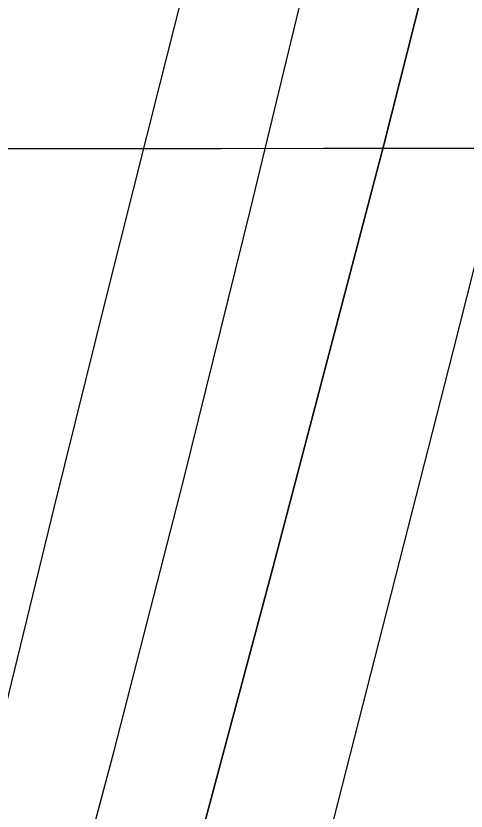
# Model space of a CAD drawing. Extents: x 3297716 to 3335574, y 688621 to 713991.
# Drawn here: x 3323661.5 to 3323751.8, y 696916.4 to 697076 of the extents above; entities that cross this region are included whole.
import ezdxf

# ---------------------------------------------------------------- set-up
doc = ezdxf.new("R2010")
doc.units = 0
for name, color, linetype in [('V-GRID-MAJR', 7, 'Continuous'), ('V-RIVR-EDGE', 7, 'Continuous'), ('V-TOPO-DPTH', 7, 'Continuous'), ('V-TOPO-MINR', 7, 'Continuous')]:
    doc.layers.add(name, color=color, linetype=linetype)

msp = doc.modelspace()

# ---------------------------------------------------------------- linework, layer by layer
at = {"layer": 'V-GRID-MAJR'}
msp.add_spline([(3301847.299, 697030.213), (3307100.789, 697033.652), (3312354.279, 697037.855), (3317607.768, 697042.821), (3322861.257, 697048.552), (3328114.745, 697055.047), (3333368.231, 697062.306), (3333368.232, 697062.306)], degree=3, dxfattribs=at)
at = {"layer": 'V-RIVR-EDGE'}
msp.add_spline([(3322948.366287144, 694020.914767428), (3322949.4141121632, 694024.6369113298), (3322957.602035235, 694042.4556020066), (3322966.987881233, 694074.2322378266), (3322979.8744808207, 694110.2660500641), (3322999.013836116, 694165.6745500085), (3323019.31083972, 694218.7533695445), (3323047.4165960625, 694293.142044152), (3323064.985570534, 694340.7983676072), (3323068.5227630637, 694359.7919671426), (3323070.099856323, 694370.2587478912), (3323070.903266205, 694381.5030476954), (3323071.352437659, 694406.3213277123), (3323072.9285719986, 694416.4003078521), (3323078.7714719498, 694426.8565404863), (3323084.230406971, 694438.8649344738), (3323087.357743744, 694448.9400789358), (3323090.11358154, 694465.6087926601), (3323090.51768378, 694472.200444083), (3323089.3744192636, 694480.3471336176), (3323089.386885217, 694485.3885415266), (3323093.6795416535, 694496.2364104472), (3323102.6353945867, 694510.9507784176), (3323113.519702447, 694521.3945450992), (3323114.309687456, 694527.2096363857), (3323113.949695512, 694538.4568129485), (3323114.762694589, 694553.5791188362), (3323118.7011125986, 694578.0009679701), (3323122.9966457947, 694590.0122387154), (3323131.9640057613, 694609.3802139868), (3323139.744949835, 694619.4438514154), (3323140.917940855, 694623.3189807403), (3323134.3349197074, 694627.2132884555), (3323134.341632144, 694629.9278927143), (3323141.3556052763, 694643.4836534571), (3323147.9645172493, 694650.0599621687), (3323149.147097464, 694657.8130975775), (3323151.8856747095, 694667.5014003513), (3323156.9616037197, 694681.4497563), (3323161.663156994, 694700.8282796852), (3323165.5871912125, 694719.4331196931), (3323168.713569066, 694729.1204635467), (3323174.948105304, 694741.1269396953), (3323179.2369260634, 694750.4236061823), (3323184.311896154, 694763.9841615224), (3323190.1528782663, 694773.6647929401), (3323189.3964554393, 694781.4227229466), (3323190.575199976, 694787.6246559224), (3323200.325832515, 694810.093118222), (3323212.421488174, 694839.9240385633), (3323221.02310268, 694868.2123867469), (3323223.7760637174, 694883.7176986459), (3323229.641018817, 694903.093345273), (3323232.778903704, 694917.4342964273), (3323234.7505100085, 694930.6147225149), (3323239.0508378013, 694944.5649963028), (3323242.1752978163, 694953.4767389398), (3323245.70386007, 694968.980133), (3323248.836950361, 694981.3820811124), (3323256.253107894, 695000.7538920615), (3323259.3708554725, 695006.9510304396), (3323262.095048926, 695010.8223240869), (3323260.9575379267, 695021.2958172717), (3323261.3683526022, 695030.6020729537), (3323262.5538095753, 695039.5186101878), (3323266.06319344, 695047.2659920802), (3323266.462501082, 695051.9186404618), (3323266.1120983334, 695067.043823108), (3323267.315774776, 695083.3285719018), (3323269.6905243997, 695102.712848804), (3323271.273371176, 695115.5064332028), (3323274.789467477, 695125.968419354), (3323280.228265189, 695129.8330005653), (3323284.902968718, 695138.353106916), (3323287.2566221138, 695149.2057704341), (3323288.843304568, 695163.550557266), (3323288.85768836, 695169.367566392), (3323285.7629548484, 695172.4776426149), (3323285.773502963, 695176.7434493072), (3323290.0575291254, 695184.101112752), (3323291.2401093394, 695191.8542481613), (3323304.1113662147, 695221.6832506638), (3323311.1358874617, 695239.5048180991), (3323319.7566803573, 695275.5491784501), (3323326.0573820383, 695314.3138965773), (3323328.486790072, 695355.8028081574), (3323328.182415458, 695389.5424200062), (3323328.992537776, 695403.5013240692), (3323333.289029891, 695415.9003954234), (3323336.8012905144, 695424.811179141), (3323336.8195099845, 695432.1793907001), (3323336.830058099, 695436.4451973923), (3323334.507090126, 695438.0021533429), (3323333.741078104, 695441.8820772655), (3323334.1451803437, 695448.4737286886), (3323336.0899369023, 695450.7957377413), (3323336.505546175, 695462.0409964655), (3323334.9677686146, 695467.4740406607), (3323336.535272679, 695474.062815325), (3323337.7216885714, 695483.367153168), (3323338.900433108, 695489.5690861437), (3323338.9301596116, 695501.5909050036), (3323339.7239802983, 695508.9571987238), (3323344.3785465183, 695509.3334922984), (3323347.511636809, 695521.7354404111), (3323348.689422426, 695527.5495727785), (3323352.1844224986, 695529.4799455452), (3323353.747131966, 695534.1297171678), (3323353.7509676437, 695535.6809196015), (3323351.8148413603, 695536.8491160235), (3323349.5110517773, 695546.162084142), (3323347.230276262, 695564.7822668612), (3323348.4214867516, 695576.0256077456), (3323350.758838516, 695580.2856609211), (3323348.829424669, 695584.1684616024), (3323346.131122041, 695590.7677843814), (3323352.3982615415, 695615.9594812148), (3323351.6293727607, 695618.6760033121), (3323350.4688476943, 695619.8422818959), (3323349.7335210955, 695636.1318252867), (3323350.5235061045, 695641.9469165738), (3323355.5764210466, 695646.5880579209), (3323358.322669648, 695659.3787655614), (3323360.2722208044, 695663.6397776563), (3323363.373666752, 695663.2443056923), (3323363.3592829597, 695657.4272965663), (3323367.216192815, 695648.8860939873), (3323370.3205155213, 695649.6540238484), (3323370.74379615, 695664.0016874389), (3323374.2503032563, 695670.5856675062), (3323381.254687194, 695680.2634221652), (3323382.047548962, 695687.2419152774), (3323388.698653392, 695710.8814507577), (3323396.5179542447, 695736.4571125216), (3323397.7034112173, 695745.3736497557), (3323398.499149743, 695753.5155446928), (3323397.7379323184, 695759.3344716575), (3323393.8762278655, 695765.9366711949), (3323394.2832068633, 695773.691724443), (3323399.3466699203, 695782.5986724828), (3323407.1093945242, 695785.294098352), (3323417.967811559, 695785.2672486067), (3323417.976441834, 695788.757454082), (3323420.721731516, 695801.1603611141), (3323422.293071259, 695809.3003382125), (3323424.6380943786, 695816.6627962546), (3323424.665903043, 695827.9090138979), (3323425.8379351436, 695831.3963426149), (3323428.559251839, 695834.1042344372), (3323437.473871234, 695832.1431762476), (3323439.0327450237, 695835.2417454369), (3323431.6750815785, 695839.5257715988), (3323429.7552569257, 695847.2865783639), (3323429.780188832, 695857.369394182), (3323430.5864754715, 695869.7770958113), (3323433.7042230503, 695875.9742341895), (3323435.265014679, 695879.8484045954), (3323433.7329906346, 695887.6082524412), (3323434.9098173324, 695893.0345841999), (3323438.4144066, 695898.8429630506), (3323445.79987871, 695905.8051545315), (3323452.791796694, 695910.4415012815), (3323454.3487526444, 695912.7644692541), (3323453.196857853, 695917.4209533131), (3323447.3932736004, 695922.8645456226), (3323447.404780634, 695927.5181529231), (3323447.416287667, 695932.1717602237), (3323452.107292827, 695947.284476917), (3323456.0351627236, 695967.4405193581), (3323463.0577661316, 695984.4864855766), (3323466.9482381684, 695989.5183042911), (3323475.1035579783, 695994.1517742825), (3323476.276548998, 695998.0269036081), (3323476.29093279, 696003.8439127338), (3323479.0218386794, 696010.4298106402), (3323484.859944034, 696018.9470402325), (3323492.248292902, 696027.0726335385), (3323500.4103251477, 696034.420707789), (3323505.8702190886, 696046.8169023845), (3323508.9841309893, 696051.4628383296), (3323516.364808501, 696056.4860267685), (3323519.4835149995, 696063.0709657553), (3323526.0885912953, 696068.0960720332), (3323531.5379371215, 696076.2264599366), (3323536.21455849, 696085.5221675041), (3323536.2270244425, 696090.5635754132), (3323531.979437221, 696097.9423350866), (3323530.438782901, 696102.2119774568), (3323530.444536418, 696104.5387811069), (3323533.94049541, 696106.8569544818), (3323544.0789285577, 696129.3244578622), (3323548.748837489, 696135.9055611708), (3323553.436965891, 696149.8548760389), (3323555.396106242, 696157.9938942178), (3323554.638724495, 696165.3640236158), (3323556.59019349, 696170.4006369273), (3323558.1500261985, 696173.8870067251), (3323559.714653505, 696179.3123795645), (3323566.346579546, 696195.1959028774), (3323569.860758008, 696204.8822878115), (3323570.2715726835, 696214.1885434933), (3323571.8304464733, 696217.2871126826), (3323578.0371740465, 696218.047371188), (3323583.086253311, 696221.1373101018), (3323583.8819918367, 696229.2792050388), (3323588.564366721, 696240.9017162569), (3323595.1799911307, 696250.192629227), (3323599.4563459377, 696254.447887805), (3323606.4425104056, 696256.7574309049), (3323608.7856156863, 696263.3442877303), (3323619.356918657, 696304.0374607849), (3323636.948907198, 696361.0009988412), (3323653.396672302, 696425.7234258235), (3323674.5287301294, 696502.8439652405), (3323685.0875671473, 696538.4957303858), (3323701.095749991, 696582.2778834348), (3323710.868437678, 696613.665759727), (3323717.158591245, 696648.1646711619), (3323723.848052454, 696687.3162309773), (3323726.2304734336, 696709.8029127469), (3323735.2342723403, 696743.907311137), (3323756.7119383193, 696803.9636648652), (3323773.9113316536, 696858.9891587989), (3323781.3562567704, 696889.9949879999), (3323782.9237608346, 696896.5837626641), (3323786.031919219, 696898.902894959), (3323786.427391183, 696902.0043409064), (3323784.883860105, 696905.1105814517), (3323782.175968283, 696907.8318981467), (3323782.578152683, 696913.6479483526), (3323780.643944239, 696915.591745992), (3323779.094659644, 696916.3711828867), (3323779.1167147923, 696925.2905968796), (3323780.318473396, 696940.7997444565), (3323785.4030326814, 696958.2383058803), (3323787.753809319, 696967.927567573), (3323789.6918534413, 696967.5349723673), (3323796.2825459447, 696966.7430695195), (3323797.839501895, 696969.066037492), (3323798.238809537, 696973.7186858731), (3323801.3910782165, 696993.8766461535), (3323801.422722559, 697006.6740662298), (3323801.468750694, 697025.2884954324), (3323803.4509051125, 697042.7347282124), (3323803.8607608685, 697051.6531832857), (3323803.869391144, 697055.1433887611), (3323801.1643760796, 697059.0281072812), (3323800.3964462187, 697062.1324299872), (3323801.9514843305, 697063.6797967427), (3323806.9928922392, 697063.6673307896), (3323807.3893231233, 697067.1565773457), (3323807.415213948, 697077.6271937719), (3323807.8298643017, 697088.4846518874), (3323810.182558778, 697098.9495147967), (3323812.5342943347, 697109.026577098), (3323817.962543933, 697108.6253516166), (3323823.39367029, 697109.387527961), (3323824.5609077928, 697110.9358536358), (3323821.4652153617, 697113.6581292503), (3323821.085086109, 697116.761493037), (3323819.923602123, 697117.5399710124), (3323809.84941658, 697121.0551083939), (3323809.46545165, 697122.6072697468), (3323809.4731230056, 697125.709674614), (3323818.4376062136, 697143.9142480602), (3323821.5716554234, 697156.7039967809), (3323825.451579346, 697157.4700088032), (3323830.8817467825, 697157.8443845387), (3323833.9889462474, 697159.7757162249), (3323833.9946997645, 697162.1025198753), (3323830.1214882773, 697164.0511121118), (3323823.528877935, 697164.067413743), (3323823.148748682, 697167.1707775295), (3323823.1554611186, 697169.885381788), (3323825.0982998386, 697171.4317896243), (3323827.8138630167, 697171.8128777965), (3323829.3660243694, 697172.196842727), (3323830.147379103, 697174.5217285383), (3323831.7100885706, 697179.1715001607), (3323834.043604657, 697181.8803509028), (3323834.0570295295, 697187.3095594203), (3323836.42027212, 697202.0402290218), (3323835.2664594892, 697205.9211118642), (3323827.1351126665, 697210.9826570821), (3323823.2695725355, 697216.0336541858), (3323822.8923200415, 697220.3004197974), (3323824.455029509, 697224.9501914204), (3323826.8038883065, 697233.863851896), (3323831.4795507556, 697242.7717588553), (3323836.5621922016, 697259.4347190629), (3323841.2733346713, 697282.6912485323), (3323847.535679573, 697305.9439423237), (3323851.8436787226, 697322.9966209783), (3323857.30932618, 697337.7196192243), (3323865.101777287, 697352.4368639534), (3323867.8441902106, 697363.6763691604), (3323867.087767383, 697371.4342991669), (3323864.781101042, 697379.5838654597), (3323867.138590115, 697391.9877314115), (3323875.3504861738, 697419.5014372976), (3323883.142937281, 697434.2186820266), (3323896.773493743, 697457.4531563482), (3323907.27959019, 697471.7758880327), (3323915.068205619, 697484.9419303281), (3323917.8202077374, 697500.059441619), (3323925.6395085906, 697525.6351033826), (3323933.834144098, 697546.1683983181), (3323940.075392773, 697560.8894787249), (3323942.0345331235, 697569.028496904), (3323946.7197847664, 697581.8144099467), (3323953.3488340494, 697596.5345314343), (3323965.8303724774, 697625.5888916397), (3323975.5790871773, 697647.2817527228), (3323979.108608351, 697663.1729473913), (3323983.4137307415, 697679.0622242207), (3323992.005756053, 697703.4725663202), (3323996.7044325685, 697721.6876878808), (3324001.768854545, 697730.9824365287), (3324007.608877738, 697740.275267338), (3324011.530035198, 697757.7167055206), (3324016.234465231, 697778.2586307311), (3324014.7503871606, 697805.4085089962), (3324012.861247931, 697825.5789352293), (3324013.656986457, 697833.7208301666), (3324020.7141109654, 697864.7276182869), (3324032.9037407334, 697932.5629982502), (3324038.393361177, 697956.9810117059), (3324042.6812230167, 697965.8898775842), (3324046.575530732, 697972.4728987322), (3324050.8729817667, 697985.2597706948), (3324055.9306913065, 697991.839915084), (3324055.941239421, 697996.105721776), (3324055.5716582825, 698003.474892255), (3324056.792595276, 698026.7400519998), (3324061.141827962, 698060.4681568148), (3324067.83416593, 698100.7831184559), (3324075.2973105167, 698139.1571592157), (3324081.5471894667, 698157.3684450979), (3324088.5554090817, 698168.5974021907), (3324090.8965965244, 698174.4086577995), (3324094.80720587, 698187.5842892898), (3324095.6230817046, 698203.8699970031), (3324097.26154581, 698239.1560166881), (3324100.4454588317, 698272.1113970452), (3324108.318459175, 698319.4038928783), (3324118.9156529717, 698370.567682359), (3324132.5970321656, 698414.3555889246), (3324146.3426589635, 698484.1261362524), (3324153.002393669, 698511.2558772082), (3324155.7438476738, 698522.1075818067), (3324161.575240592, 698527.9102071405), (3324167.807858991, 698539.1410820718), (3324172.4959873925, 698553.09039694), (3324172.5199603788, 698562.7854121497), (3324169.43865174, 698571.3246968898), (3324162.0963310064, 698581.8135327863), (3324160.9425183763, 698585.6944156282), (3324160.9501897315, 698588.7968204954), (3324167.2480146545, 698626.3981367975), (3324180.217081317, 698695.7828013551), (3324201.7935160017, 698795.7826177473), (3324223.6973393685, 698871.3500368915), (3324235.4301263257, 698911.2647319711), (3324246.7501807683, 698941.0975701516), (3324253.0249916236, 698969.3916718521), (3324262.801514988, 699002.3307505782), (3324270.197535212, 699013.5587487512), (3324276.820830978, 699025.9520665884), (3324280.341721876, 699038.3530557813), (3324280.3656948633, 699048.0480709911), (3324280.0009083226, 699057.3562445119), (3324275.754280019, 699065.1228047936), (3324274.631152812, 699081.4133071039), (3324272.355171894, 699101.9724928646), (3324269.6933082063, 699123.308238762), (3324271.681216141, 699143.0812751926), (3324274.8411561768, 699166.3416403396), (3324284.6243919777, 699201.9953233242), (3324289.3422468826, 699227.9664570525), (3324288.9860906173, 699240.7648360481), (3324287.448313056, 699246.1978802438), (3324284.354538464, 699249.6957570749), (3324270.408100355, 699255.5472873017), (3324268.4806043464, 699260.2056891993), (3324271.223976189, 699271.8329950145), (3324280.526396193, 699269.8709779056), (3324281.308709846, 699272.5836643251), (3324283.667157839, 699285.3753308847), (3324286.4345026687, 699306.6976519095), (3324288.412821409, 699322.592682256), (3324292.3397323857, 699342.360924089), (3324299.3786374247, 699365.9995006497), (3324314.285748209, 699434.9915700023), (3324317.7874607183, 699439.6365470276), (3324326.706874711, 699439.6144918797), (3324329.8150330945, 699441.9336241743), (3324329.8303758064, 699448.1384339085), (3324329.838047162, 699451.2408387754), (3324334.8890442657, 699455.1063789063), (3324345.3769212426, 699462.0608990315), (3324350.0621728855, 699474.8468120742), (3324350.094776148, 699488.0320327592), (3324350.1177902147, 699497.3392473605), (3324354.0437422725, 699516.7196885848), (3324362.6463156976, 699545.3958373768), (3324370.4560273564, 699567.0934930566), (3324371.64052541, 699575.622229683), (3324363.525480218, 699587.2763852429), (3324361.209224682, 699591.5479454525), (3324361.220731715, 699596.2015527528), (3324361.2322387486, 699600.8551600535), (3324374.9069055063, 699641.9284623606), (3324390.560849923, 699699.2845956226), (3324404.2527772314, 699747.3383088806), (3324408.9859748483, 699779.5142523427), (3324416.846509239, 699821.7653402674), (3324421.1573851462, 699839.9814207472), (3324418.8660615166, 699854.3357967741), (3324419.2778351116, 699864.0298530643), (3324419.284547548, 699866.7444573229), (3324416.960620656, 699867.9136126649), (3324409.5991215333, 699870.6464363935), (3324408.828314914, 699872.5873572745), (3324409.611587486, 699875.6878443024), (3324415.0733992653, 699888.8596401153), (3324417.048841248, 699903.5912686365), (3324417.0728142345, 699913.2862838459), (3324415.1520306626, 699920.6592900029), (3324412.446056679, 699924.1562079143), (3324416.7530969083, 699940.8210859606), (3324421.0121911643, 699938.0959335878), (3324424.9410199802, 699958.6397766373), (3324426.9576954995, 699990.0468313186), (3324429.7336706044, 700014.8593578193), (3324433.688390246, 700045.8738172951), (3324439.5926610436, 700081.1492888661), (3324442.7794508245, 700115.2680710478), (3324446.2878757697, 700122.6276523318), (3324447.0797786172, 700129.2183448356), (3324446.7428007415, 700149.7727359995), (3324449.525488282, 700177.2998667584), (3324456.9963042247, 700218.7763123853), (3324465.2235429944, 700252.4948280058), (3324468.7693657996, 700274.9786330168), (3324468.828818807, 700299.0222707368), (3324471.6412328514, 700338.5712203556), (3324481.4867984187, 700399.4319428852), (3324496.0540545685, 700487.8150015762), (3324505.1336081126, 700552.5556480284), (3324518.174593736, 700651.0253582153), (3324528.8389118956, 700729.335190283), (3324548.85839063, 700827.0120387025), (3324554.7463597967, 700855.694899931), (3324559.0246324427, 700860.7257597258), (3324565.2476616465, 700868.0786285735), (3324568.379793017, 700880.0927760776), (3324568.3922589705, 700885.1341839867), (3324563.753994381, 700891.3505007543), (3324563.3757829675, 700895.2294657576), (3324563.3844132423, 700898.719671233), (3324568.0907611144, 700920.0371976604), (3324578.2474137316, 700949.8729126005), (3324578.664940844, 700961.8937725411), (3324576.775801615, 700982.0641987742), (3324579.560406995, 701010.3669307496), (3324583.109106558, 701034.0141375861), (3324587.7799744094, 701040.9830415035), (3324591.2768923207, 701043.6890154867), (3324604.4736200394, 701048.3100195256), (3324610.3011772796, 701052.5614424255), (3324613.0311242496, 701058.7595397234), (3324615.763947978, 701066.1210388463), (3324624.7715825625, 701101.7766396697), (3324630.726676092, 701157.6055434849), (3324636.70382477, 701222.3538612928), (3324632.92746415, 701263.470314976), (3324633.7912859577, 701299.1460531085), (3324636.9684865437, 701329.3868292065), (3324647.9601933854, 701383.2642640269), (3324651.114379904, 701404.1978255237), (3324653.483376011, 701421.255298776), (3324659.3799754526, 701453.4283654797), (3324663.718660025, 701482.8906636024), (3324662.5897793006, 701496.854362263), (3324663.009224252, 701509.6508234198), (3324668.096660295, 701528.2527866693), (3324671.2479700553, 701548.0229463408), (3324672.0648048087, 701564.6964546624), (3324673.2771115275, 701584.4714089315), (3324678.352081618, 701598.031964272), (3324681.13285132, 701624.7834938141), (3324682.3259796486, 701636.8024359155), (3324688.164085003, 701645.3196655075), (3324695.941193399, 701653.832100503), (3324697.124732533, 701661.9730365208), (3324700.301933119, 701692.2138126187)], degree=3, dxfattribs=at)
at = {"layer": 'V-TOPO-DPTH'}
for points in [[(3323843.459233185, 697490.8536558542), (3323778.477015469, 697223.0260206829), (3323757.111599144, 697136.5302913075), (3323735.2703439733, 697050.1569837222), (3323712.715330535, 696963.9673088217), (3323689.6844782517, 696877.9000557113), (3323657.3236951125, 696758.9391689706), (3323649.9295701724, 696732.4997592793), (3323642.2865898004, 696706.1344072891), (3323634.27032628, 696679.8801418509), (3323626.0052073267, 696653.6999341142), (3323537.8038904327, 696381.0698939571), (3323511.633691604, 696299.2368005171), (3323485.832270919, 696217.2889618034), (3323460.584017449, 696135.1690051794), (3323435.704542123, 696052.9343032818), (3323404.3057027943, 695947.8743080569), (3323395.7366754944, 695917.9969321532), (3323387.613026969, 695888.0042165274), (3323380.1574466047, 695857.8384913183), (3323373.147245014, 695827.5574263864), (3323343.447080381, 695692.4535207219), (3323322.090169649, 695594.4977732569), (3323300.9585294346, 695496.4938589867)], [(3323843.459233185, 697490.8536558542), (3323778.477015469, 697223.0260206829), (3323757.111599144, 697136.5302913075), (3323735.2703439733, 697050.1569837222), (3323712.715330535, 696963.9673088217), (3323689.6844782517, 696877.9000557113), (3323657.3236951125, 696758.9391689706), (3323649.9295701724, 696732.4997592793), (3323642.2865898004, 696706.1344072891), (3323634.27032628, 696679.8801418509), (3323626.0052073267, 696653.6999341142), (3323537.8038904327, 696381.0698939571), (3323511.633691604, 696299.2368005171), (3323485.832270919, 696217.2889618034), (3323460.584017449, 696135.1690051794), (3323435.704542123, 696052.9343032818), (3323404.3057027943, 695947.8743080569), (3323395.7366754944, 695917.9969321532), (3323387.613026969, 695888.0042165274), (3323380.1574466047, 695857.8384913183), (3323373.147245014, 695827.5574263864), (3323343.447080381, 695692.4535207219), (3323322.090169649, 695594.4977732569), (3323300.9585294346, 695496.4938589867)], [(3323481.3649423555, 696347.0125654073), (3323511.643044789, 696439.8245091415), (3323542.0603616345, 696532.5912100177), (3323598.942658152, 696705.4140814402), (3323600.9822225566, 696711.7479443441), (3323602.967119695, 696718.0985078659), (3323604.8700159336, 696724.474122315), (3323606.7182449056, 696730.8664373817), (3323615.5927689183, 696762.3181596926), (3323621.702695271, 696784.4839197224), (3323627.633284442, 696806.6964019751), (3323633.294867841, 696828.9789675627), (3323638.7771140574, 696851.308255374), (3323648.4974324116, 696891.9591158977), (3323658.7875228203, 696934.6286641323), (3323669.187254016, 696977.2712488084), (3323679.7514463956, 697019.8733881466), (3323690.425279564, 697062.4485639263), (3323745.0599311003, 697278.6033242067)], [(3323481.3649423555, 696347.0125654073), (3323511.643044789, 696439.8245091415), (3323542.0603616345, 696532.5912100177), (3323598.942658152, 696705.4140814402), (3323600.9822225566, 696711.7479443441), (3323602.967119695, 696718.0985078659), (3323604.8700159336, 696724.474122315), (3323606.7182449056, 696730.8664373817), (3323615.5927689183, 696762.3181596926), (3323621.702695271, 696784.4839197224), (3323627.633284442, 696806.6964019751), (3323633.294867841, 696828.9789675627), (3323638.7771140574, 696851.308255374), (3323648.4974324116, 696891.9591158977), (3323658.7875228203, 696934.6286641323), (3323669.187254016, 696977.2712488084), (3323679.7514463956, 697019.8733881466), (3323690.425279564, 697062.4485639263), (3323745.0599311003, 697278.6033242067)]]:
    msp.add_lwpolyline(points, dxfattribs=at)
at = {"layer": 'V-TOPO-MINR'}
for points in [[(3323300.9585294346, 695496.4938589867), (3323322.090169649, 695594.4977732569), (3323343.447080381, 695692.4535207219), (3323373.147245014, 695827.5574263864), (3323380.1574466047, 695857.8384913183), (3323387.613026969, 695888.0042165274), (3323395.7366754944, 695917.9969321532), (3323404.3057027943, 695947.8743080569), (3323435.704542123, 696052.9343032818), (3323460.584017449, 696135.1690051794), (3323485.832270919, 696217.2889618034), (3323511.633691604, 696299.2368005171), (3323537.8038904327, 696381.0698939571), (3323626.0052073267, 696653.6999341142), (3323634.27032628, 696679.8801418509), (3323642.2865898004, 696706.1344072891), (3323649.9295701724, 696732.4997592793), (3323657.3236951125, 696758.9391689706), (3323689.6844782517, 696877.9000557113), (3323712.715330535, 696963.9673088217), (3323735.2703439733, 697050.1569837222), (3323757.111599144, 697136.5302913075), (3323778.477015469, 697223.0260206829), (3323843.459233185, 697490.8536558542)], [(3323283.8296165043, 695535.6634330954), (3323348.009786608, 695889.1650498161), (3323348.2693493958, 695890.5825070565), (3323348.798475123, 695893.4155538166), (3323349.3339627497, 695896.216221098), (3323349.9860975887, 695899.0847339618), (3323350.4139931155, 695900.6678642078), (3323350.4645393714, 695900.82857457), (3323352.137104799, 695905.9952719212), (3323353.0290732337, 695908.7376890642), (3323353.926093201, 695911.4784451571), (3323354.8306904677, 695914.2167096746), (3323355.740339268, 695916.9533131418), (3323611.126919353, 696681.7277230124), (3323616.1535613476, 696697.1434884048), (3323621.033670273, 696712.6043655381), (3323625.693979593, 696728.132910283), (3323630.207755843, 696743.7065667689), (3323651.8327272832, 696820.34718114), (3323666.737663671, 696874.3564504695), (3323681.227560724, 696928.4742947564), (3323695.094898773, 696982.7550014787), (3323708.547197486, 697037.1442831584), (3323772.581171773, 697302.5729384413)], [(3323481.3649423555, 696347.0125654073), (3323511.643044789, 696439.8245091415), (3323542.0603616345, 696532.5912100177), (3323598.942658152, 696705.4140814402), (3323600.9822225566, 696711.7479443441), (3323602.967119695, 696718.0985078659), (3323604.8700159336, 696724.474122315), (3323606.7182449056, 696730.8664373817), (3323615.5927689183, 696762.3181596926), (3323621.702695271, 696784.4839197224), (3323627.633284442, 696806.6964019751), (3323633.294867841, 696828.9789675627), (3323638.7771140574, 696851.308255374), (3323648.4974324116, 696891.9591158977), (3323658.7875228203, 696934.6286641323), (3323669.187254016, 696977.2712488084), (3323679.7514463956, 697019.8733881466), (3323690.425279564, 697062.4485639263), (3323745.0599311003, 697278.6033242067)], [(3323332.658318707, 695544.1075519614), (3323346.8902188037, 695611.621749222), (3323362.025472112, 695678.9391906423), (3323377.7629608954, 695746.1254615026), (3323401.408500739, 695844.1113701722), (3323405.9728700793, 695862.1507714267), (3323410.8006573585, 695880.1162607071), (3323416.023571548, 695897.9708820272), (3323421.5099036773, 695915.7515913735), (3323598.068565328, 696466.3277281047), (3323610.321435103, 696504.8084175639), (3323622.468759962, 696543.3221579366), (3323634.457767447, 696581.88547468), (3323646.3412300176, 696620.4818423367), (3323657.870495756, 696659.1800232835), (3323669.0332178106, 696697.9808555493), (3323679.6461243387, 696736.9356647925), (3323689.8924871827, 696775.9931253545), (3323749.1778521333, 697008.6704834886), (3323769.7964548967, 697090.147260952), (3323790.2377885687, 697171.668181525), (3323810.413218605, 697253.2553167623)]]:
    msp.add_lwpolyline(points, dxfattribs=at)

doc.saveas('drawing.dxf')
